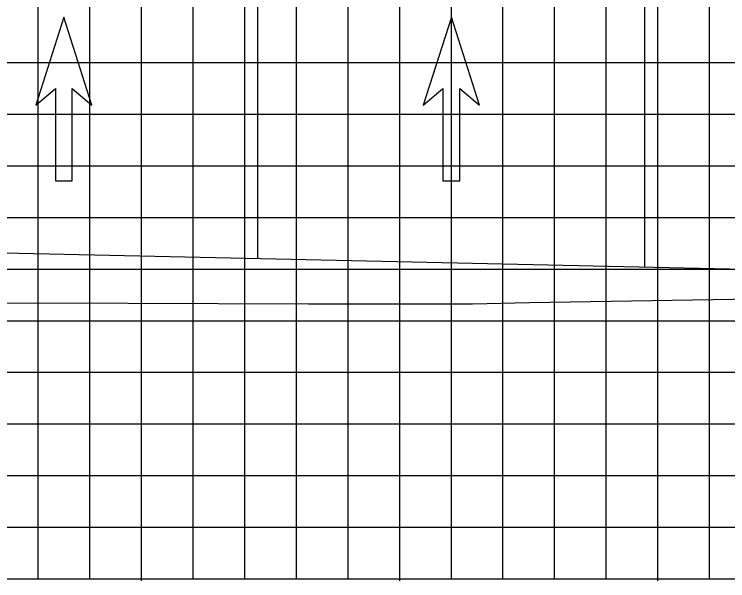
# Model space of a CAD drawing. Extents: x 2193008 to 2198143, y 1236112 to 1237864.
# Drawn here: x 2196319.78 to 2196347.41, y 1237163.05 to 1237184.99 of the extents above; entities that cross this region are included whole.
import ezdxf

# ---------------------------------------------------------------- set-up
doc = ezdxf.new("R2010")
doc.units = 0
for name, color, linetype in [('3', 7, 'Continuous'), ('60', 7, 'Continuous'), ('Level 28', 7, 'Continuous'), ('M-ROADS', 7, 'Continuous')]:
    doc.layers.add(name, color=color, linetype=linetype)

msp = doc.modelspace()

# ---------------------------------------------------------------- linework, layer by layer
at = {"layer": '3'}
for p, q in [((2196329.207, 1237175.522), (2196329.207, 1237188.843)), ((2196344.207, 1237175.192), (2196344.207, 1237188.843))]:
    msp.add_line(p, q, dxfattribs=at)
at = {"layer": '60'}
for p, q in [((2196394.707, 1237163.106), (2196264.707, 1237163.106)), ((2196324.707, 1237163.046), (2196324.707, 1237163.106)), ((2196334.707, 1237163.046), (2196334.707, 1237163.106)), ((2196344.707, 1237163.046), (2196344.707, 1237163.106))]:
    msp.add_line(p, q, dxfattribs=at)
msp.add_lwpolyline([(2196359.207, 1237174.862), (2196314.081, 1237175.855), (2196310.081, 1237175.695), (2196304.581, 1237175.475), (2196292.711, 1237172.507), (2196288.707, 1237172.507)], dxfattribs=at)
at = {"layer": 'Level 28'}
for p, q in [((2196321.698, 1237184.871), (2196320.608, 1237181.473)), ((2196322.787, 1237181.473), (2196321.698, 1237184.871)), ((2196336.707, 1237184.871), (2196335.617, 1237181.473)), ((2196337.796, 1237181.473), (2196336.707, 1237184.871)), ((2196320.608, 1237181.473), (2196321.371, 1237182.113)), ((2196321.371, 1237182.113), (2196321.371, 1237178.541)), ((2196322.024, 1237178.541), (2196322.024, 1237182.113)), ((2196322.024, 1237182.113), (2196322.787, 1237181.473)), ((2196335.617, 1237181.473), (2196336.38, 1237182.113)), ((2196336.38, 1237182.113), (2196336.38, 1237178.541)), ((2196337.033, 1237178.541), (2196337.033, 1237182.113)), ((2196337.033, 1237182.113), (2196337.796, 1237181.473)), ((2196321.371, 1237178.541), (2196322.024, 1237178.541)), ((2196336.38, 1237178.541), (2196337.033, 1237178.541))]:
    msp.add_line(p, q, dxfattribs=at)
at = {"layer": 'M-ROADS'}
for p, q in [((2196320.707, 1237163.106), (2196320.707, 1237223.106)), ((2196322.707, 1237163.106), (2196322.707, 1237223.106)), ((2196324.707, 1237163.106), (2196324.707, 1237223.106)), ((2196326.707, 1237163.106), (2196326.707, 1237223.106)), ((2196328.707, 1237163.106), (2196328.707, 1237223.106)), ((2196330.707, 1237163.106), (2196330.707, 1237223.106)), ((2196332.707, 1237163.106), (2196332.707, 1237223.106)), ((2196334.707, 1237163.106), (2196334.707, 1237223.106)), ((2196336.707, 1237163.106), (2196336.707, 1237223.106)), ((2196338.707, 1237163.106), (2196338.707, 1237223.106)), ((2196340.707, 1237163.106), (2196340.707, 1237223.106)), ((2196342.707, 1237163.106), (2196342.707, 1237223.106)), ((2196344.707, 1237163.106), (2196344.707, 1237223.106)), ((2196346.707, 1237163.106), (2196346.707, 1237223.106)), ((2196394.707, 1237183.106), (2196264.707, 1237183.106)), ((2196394.707, 1237181.106), (2196264.707, 1237181.106)), ((2196394.707, 1237179.106), (2196264.707, 1237179.106)), ((2196394.707, 1237177.106), (2196264.707, 1237177.106)), ((2196394.707, 1237175.106), (2196264.707, 1237175.106)), ((2196394.707, 1237173.106), (2196264.707, 1237173.106)), ((2196394.707, 1237171.106), (2196264.707, 1237171.106)), ((2196394.707, 1237169.106), (2196264.707, 1237169.106)), ((2196394.707, 1237167.106), (2196264.707, 1237167.106)), ((2196394.707, 1237165.106), (2196264.707, 1237165.106)), ((2196394.707, 1237163.106), (2196264.707, 1237163.106))]:
    msp.add_line(p, q, dxfattribs=at)
msp.add_lwpolyline([(2196394.707, 1237173.75), (2196394.37, 1237173.758), (2196392.148, 1237173.795), (2196382.052, 1237173.943), (2196373.121, 1237174.096), (2196371.56, 1237174.12), (2196371.17, 1237174.127), (2196368.7, 1237174.116), (2196357.147, 1237174.069), (2196352.64, 1237174.025), (2196350.787, 1237173.995), (2196339.736, 1237173.806), (2196337.532, 1237173.759), (2196331.176, 1237173.762), (2196320.689, 1237173.801), (2196319.276, 1237173.788), (2196315.34, 1237173.664), (2196314.548, 1237173.754), (2196313.496, 1237173.768), (2196307.978, 1237173.982), (2196306.464, 1237174), (2196303.861, 1237174.48), (2196294.948, 1237175.202), (2196287.813, 1237179.308)], dxfattribs=at)

doc.saveas('drawing.dxf')
